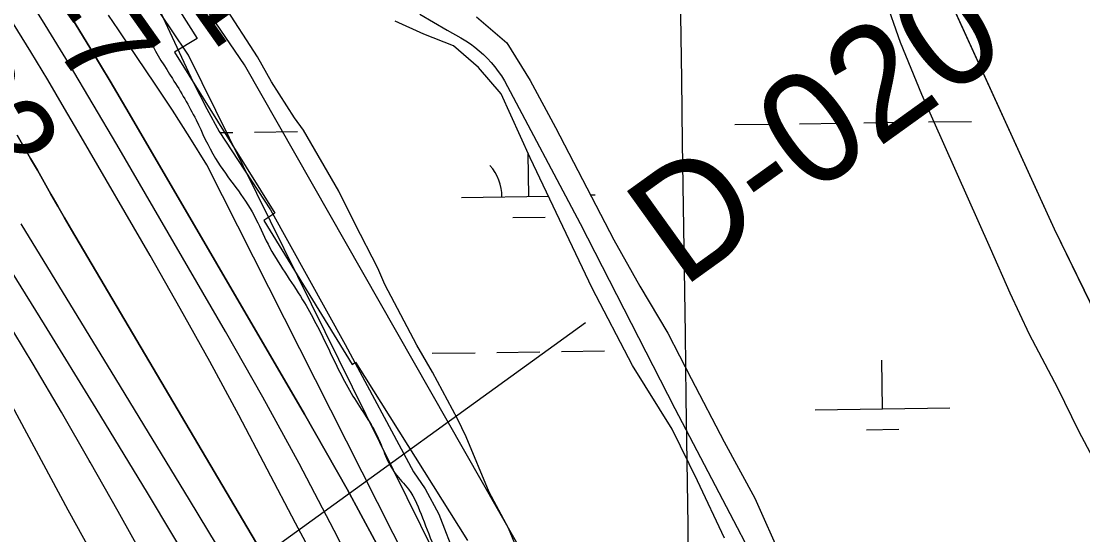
# Model space of a CAD drawing. Extents: x 3767014 to 3805179, y 361544 to 387384.
# Drawn here: x 3799902 to 3800692, y 368168 to 368549 of the extents above; entities that cross this region are included whole.
import ezdxf

# ---------------------------------------------------------------- set-up
doc = ezdxf.new("R2010")
doc.units = 0
for name, color, linetype in [('V-GRID-MAJR', 7, 'Continuous'), ('V-RIVR-EDGE', 7, 'Continuous'), ('V-RIVR-RANG', 7, 'Continuous'), ('V-RIVR-RANG-IDEN', 7, 'Continuous'), ('V-ROAD-CNTR', 7, 'Continuous'), ('V-RRAP-RVMT', 7, 'Continuous'), ('V-SITE-VEGE', 7, 'Continuous'), ('V-TOPO-DPTH', 7, 'Continuous'), ('V-TOPO-MAJR', 7, 'Continuous'), ('V-TOPO-MINR', 7, 'Continuous'), ('V-TOPO-SHOR', 7, 'Continuous'), ('V-TOPO-WATR', 7, 'Continuous'), ('V-WETL-SWMP', 7, 'Continuous')]:
    doc.layers.add(name, color=color, linetype=linetype)

msp = doc.modelspace()

# ---------------------------------------------------------------- linework, layer by layer
at = {"layer": 'V-GRID-MAJR'}
msp.add_spline([(3800409.553, 367370.393), (3800323.181, 373429.512), (3800236.794, 379489.691), (3800150.407, 385549.872), (3800150.392, 385550.931)], degree=3, dxfattribs=at)
at = {"layer": 'V-RIVR-EDGE'}
msp.add_spline([(3799971.459, 368596.114), (3799987.198, 368561.259), (3799998.435, 368534.102), (3800014.646, 368506.932), (3800032.204, 368476.142), (3800046.602, 368447.62), (3800061.922, 368425.879), (3800075.435, 368405.046), (3800085.782, 368383.769), (3800111.453, 368342.559), (3800130.356, 368306.792), (3800148.806, 368271.026), (3800167.719, 368239.78), (3800173.113, 368226.654), (3800180.315, 368213.523), (3800190.233, 368201.743), (3800200.58, 368180.466), (3800220.813, 368134.296), (3800237.003, 368098.987), (3800241.021, 368078.178), (3800244.604, 368064.152), (3800248.2, 368055.552), (3800256.318, 368046.941), (3800265.799, 368041.492), (3800269.403, 368036.057), (3800269.811, 368017.969), (3800274.761, 368008.462), (3800286.923, 367989.893), (3800317.09, 367938.273), (3800339.155, 367901.593), (3800355.358, 367871.258), (3800372.03, 367847.705), (3800375.606, 367830.966), (3800383.262, 367818.739), (3800392.714, 367801.081), (3800399.904, 367782.977), (3800404.406, 367775.279), (3800410.695, 367758.534), (3800426.91, 367733.173), (3800436.827, 367720.94), (3800444.016, 367702.384), (3800453.472, 367686.535), (3800462.482, 367672.948), (3800474.647, 367655.736), (3800491.771, 367632.181), (3800494.909, 367621.322), (3800500.763, 367611.36), (3800507.532, 367605.917), (3800516.521, 367584.191), (3800528.677, 367562.91), (3800541.728, 367538.009), (3800567.379, 367488.66), (3800593.03, 367439.311), (3800617.344, 367397.652), (3800628.72, 367373.438)], degree=3, dxfattribs=at)
at = {"layer": 'V-RIVR-RANG'}
msp.add_line((3800321.905, 368325.499), (3799592.268, 367798.593), dxfattribs=at)
at = {"layer": 'V-ROAD-CNTR'}
msp.add_lwpolyline([(3800198.69, 368554.775), (3800208.703, 368548.668), (3800218.847, 368542.778), (3800229.113, 368537.105), (3800232.706, 368534.969), (3800236.191, 368532.663), (3800239.564, 368530.191), (3800242.814, 368527.562), (3800245.936, 368524.78), (3800248.918, 368521.852), (3800251.758, 368518.782), (3800254.447, 368515.581), (3800256.98, 368512.255), (3800259.35, 368508.812), (3800261.554, 368505.259), (3800317.775, 368399.281), (3800388.317, 368261.756), (3800486.598, 368074.071)], dxfattribs=at)
at = {"layer": 'V-RRAP-RVMT'}
for p, q in [((3799958.028, 368655.651), (3800032.982, 368536.762)), ((3800032.982, 368536.762), (3800016.286, 368526.612)), ((3800016.286, 368526.612), (3800090.9, 368406.772)), ((3800090.9, 368406.772), (3800082.54, 368401.322)), ((3800082.54, 368401.322), (3800148.405, 368294.569)), ((3800148.405, 368294.569), (3800150.791, 368296.265)), ((3800150.791, 368296.265), (3800234.15, 368163.582))]:
    msp.add_line(p, q, dxfattribs=at)
at = {"layer": 'V-SITE-VEGE'}
for p, q in [((3800542.767, 368571.09), (3800555.847, 368533.853)), ((3800077.905, 368523.05), (3800052.885, 368561.675)), ((3800555.847, 368533.853), (3800571.578, 368495.275)), ((3800088.428, 368504.411), (3800077.905, 368523.05)), ((3800105.547, 368477.773), (3800088.428, 368504.411)), ((3800571.578, 368495.275), (3800622.757, 368380.849)), ((3800112.138, 368468.446), (3800105.547, 368477.773)), ((3800138.452, 368423.175), (3800112.138, 368468.446)), ((3800150.276, 368399.222), (3800138.452, 368423.175)), ((3800167.36, 368365.946), (3800150.276, 368399.222)), ((3800622.757, 368380.849), (3800637.188, 368347.587)), ((3800172.609, 368353.971), (3800167.36, 368365.946)), ((3800196.27, 368308.716), (3800172.609, 368353.971)), ((3800637.188, 368347.587), (3800651.63, 368316.98)), ((3800651.63, 368316.98), (3800672.663, 368277.048)), ((3800208.113, 368288.742), (3800196.27, 368308.716)), ((3800226.519, 368254.133), (3800208.113, 368288.742)), ((3800672.663, 368277.048), (3800688.429, 368245.108)), ((3800233.086, 368240.825), (3800226.519, 368254.133)), ((3800688.429, 368245.108), (3800698.945, 368225.142)), ((3800250.132, 368199.585), (3800233.086, 368240.825)), ((3800264.595, 368172.961), (3800250.132, 368199.585)), ((3800281.638, 368131.722), (3800264.595, 368172.961))]:
    msp.add_line(p, q, dxfattribs=at)
at = {"layer": 'V-TOPO-DPTH'}
for points in [[(3800630.304, 367373.46), (3800423.22, 367722.05), (3800026.697, 368524.249), (3800013.868, 368543.189), (3800000.982, 368562.09), (3799988.009, 368580.932), (3799974.978, 368599.734), (3799692.432, 369005.455)], [(3799939.516, 368552.33), (3799954.073, 368528.69), (3799968.373, 368504.893), (3799982.503, 368480.993), (3800112.967, 368257.564), (3800144.525, 368201.736), (3800175.02, 368145.352), (3800203.921, 368088.136), (3800231.761, 368030.363), (3800262.741, 367963.697), (3800274.516, 367938.953), (3800286.59, 367914.359), (3800299.111, 367889.99), (3800311.931, 367865.771), (3800325.139, 367841.758), (3800338.563, 367817.869), (3800352.314, 367794.166), (3800366.282, 367770.587), (3800371.017, 367762.718), (3800387.431, 367735.248), (3800403.735, 367707.713), (3800419.871, 367680.08), (3800435.895, 367652.381), (3800538.555, 367473.681)], [(3799939.516, 368552.33), (3799954.073, 368528.69), (3799968.373, 368504.893), (3799982.503, 368480.993), (3800112.967, 368257.564), (3800144.525, 368201.736), (3800175.02, 368145.352), (3800203.921, 368088.136), (3800231.761, 368030.363), (3800262.741, 367963.697), (3800274.516, 367938.953), (3800286.59, 367914.359), (3800299.111, 367889.99), (3800311.931, 367865.771), (3800325.139, 367841.758), (3800338.563, 367817.869), (3800352.314, 367794.166), (3800366.282, 367770.587), (3800371.017, 367762.718), (3800387.431, 367735.248), (3800403.735, 367707.713), (3800419.871, 367680.08), (3800435.895, 367652.381), (3800538.555, 367473.681)], [(3800127.524, 368136.585), (3800106.188, 368176.542), (3800085.142, 368216.657), (3800064.029, 368256.733), (3800042.536, 368296.602), (3800020.475, 368336.158), (3799998.034, 368375.506), (3799946.933, 368463.635), (3799934.544, 368484.773), (3799922.027, 368505.833), (3799909.314, 368526.776), (3799896.472, 368547.641)], [(3800127.524, 368136.585), (3800106.188, 368176.542), (3800085.142, 368216.657), (3800064.029, 368256.733), (3800042.536, 368296.602), (3800020.475, 368336.158), (3799998.034, 368375.506), (3799946.933, 368463.635), (3799934.544, 368484.773), (3799922.027, 368505.833), (3799909.314, 368526.776), (3799896.472, 368547.641)], [(3799899.229, 368464.938), (3799904.247, 368456.216), (3799909.251, 368447.484), (3799914.232, 368438.74), (3799919.199, 368429.988), (3799919.308, 368429.796), (3799924.342, 368420.955), (3799929.409, 368412.133), (3799934.526, 368403.339), (3799939.675, 368394.565), (3800069.971, 368173.931), (3800118.871, 368091.292), (3800167.867, 368008.711), (3800217.007, 367926.216), (3800266.244, 367843.777), (3800350.75, 367702.567), (3800357.767, 367690.754), (3800364.732, 367678.911), (3800371.62, 367667.023), (3800378.455, 367655.104), (3800405.546, 367607.508), (3800425.617, 367571.623), (3800445.327, 367535.545), (3800520.132, 367371.929)], [(3799899.229, 368464.938), (3799904.247, 368456.216), (3799909.251, 368447.484), (3799914.232, 368438.74), (3799919.199, 368429.988), (3799919.308, 368429.796), (3799924.342, 368420.955), (3799929.409, 368412.133), (3799934.526, 368403.339), (3799939.675, 368394.565), (3800069.971, 368173.931), (3800118.871, 368091.292), (3800167.867, 368008.711), (3800217.007, 367926.216), (3800266.244, 367843.777), (3800350.75, 367702.567), (3800357.767, 367690.754), (3800364.732, 367678.911), (3800371.62, 367667.023), (3800378.455, 367655.104), (3800405.546, 367607.508), (3800425.617, 367571.623), (3800445.327, 367535.545), (3800520.132, 367371.929)], [(3800479.225, 367371.361), (3800365.982, 367624.167), (3800363.734, 367628.695), (3800361.464, 367633.211), (3800359.162, 367637.711), (3800356.837, 367642.2), (3800355.617, 367644.535), (3800353.869, 367647.839), (3800352.098, 367651.13), (3800350.294, 367654.404), (3800348.468, 367657.665), (3800346.027, 367661.972), (3800345.401, 367663.069), (3800344.77, 367664.163), (3800344.132, 367665.252), (3800343.489, 367666.339), (3800190.276, 367923.229), (3800136.187, 368013.58), (3800081.899, 368103.81), (3800027.312, 368193.86), (3799972.527, 368283.791), (3799902.148, 368398.89)], [(3800479.225, 367371.361), (3800365.982, 367624.167), (3800363.734, 367628.695), (3800361.464, 367633.211), (3800359.162, 367637.711), (3800356.837, 367642.2), (3800355.617, 367644.535), (3800353.869, 367647.839), (3800352.098, 367651.13), (3800350.294, 367654.404), (3800348.468, 367657.665), (3800346.027, 367661.972), (3800345.401, 367663.069), (3800344.77, 367664.163), (3800344.132, 367665.252), (3800343.489, 367666.339), (3800190.276, 367923.229), (3800136.187, 368013.58), (3800081.899, 368103.81), (3800027.312, 368193.86), (3799972.527, 368283.791), (3799902.148, 368398.89)]]:
    msp.add_lwpolyline(points, dxfattribs=at)
at = {"layer": 'V-TOPO-MAJR'}
msp.add_lwpolyline([(3800449.912, 367370.954), (3800351.922, 367582.55), (3800335.357, 367613.813), (3800318.502, 367644.916), (3800301.211, 367675.778), (3800283.63, 367706.481), (3800282.591, 367708.267), (3800264.285, 367739.75), (3800245.995, 367771.243), (3800227.73, 367802.75), (3800209.482, 367834.267), (3800205.711, 367840.786), (3800185.576, 367875.563), (3800165.425, 367910.329), (3800145.247, 367945.08), (3800125.052, 367979.821), (3800070.913, 368072.877), (3800033.74, 368136.111), (3799996.188, 368199.117), (3799958.069, 368261.782), (3799919.57, 368324.218), (3799868.617, 368406.024)], dxfattribs=at)
at = {"layer": 'V-TOPO-MINR'}
for points in [[(3800683.518, 367374.199), (3800497.663, 367753.694), (3800493.139, 367761.985), (3800488.707, 367770.322), (3800484.412, 367778.732), (3800480.208, 367787.188), (3800463.809, 367820.867), (3800461.113, 367826.671), (3800458.561, 367832.534), (3800068.243, 368516.97), (3800046.908, 368548.294), (3800025.561, 368579.61), (3800004.197, 368610.913), (3799982.82, 368642.209), (3799926.236, 368724.998), (3799876.839, 368797.869)], [(3800160.181, 368121.093), (3800134.861, 368171.236), (3800108.852, 368221.009), (3800081.806, 368270.227), (3800054.07, 368319.074), (3799973.245, 368458.012), (3799955.765, 368487.717), (3799938.088, 368517.302), (3799920.115, 368546.708), (3799901.945, 368575.995)], [(3800538.555, 367473.681), (3800435.895, 367652.381), (3800419.871, 367680.08), (3800403.735, 367707.713), (3800387.431, 367735.248), (3800371.017, 367762.718), (3800366.282, 367770.587), (3800352.314, 367794.166), (3800338.563, 367817.869), (3800325.139, 367841.758), (3800311.931, 367865.771), (3800299.111, 367889.99), (3800286.59, 367914.359), (3800274.516, 367938.953), (3800262.741, 367963.697), (3800231.761, 368030.363), (3800203.921, 368088.136), (3800175.02, 368145.352), (3800144.525, 368201.736), (3800112.967, 368257.564), (3799982.503, 368480.993), (3799968.373, 368504.893), (3799954.073, 368528.69), (3799939.516, 368552.33)], [(3800613.148, 367373.221), (3800429.772, 367687.346), (3800421.678, 367701.146), (3800413.545, 367714.925), (3800405.357, 367728.669), (3800397.13, 367742.392), (3800393.855, 367747.83), (3800387.33, 367758.868), (3800380.926, 367769.976), (3800374.706, 367781.188), (3800368.608, 367792.468), (3800362.755, 367803.874), (3800357.107, 367815.376), (3800351.764, 367827.024), (3800040.225, 368442.758), (3800027.596, 368463.174), (3800014.601, 368483.359), (3800001.361, 368503.389), (3799981.822, 368532.378), (3799978.166, 368537.797), (3799974.508, 368543.214), (3799970.846, 368548.629), (3799967.181, 368554.041)], [(3800127.524, 368136.585), (3800106.188, 368176.542), (3800085.142, 368216.657), (3800064.029, 368256.733), (3800042.536, 368296.602), (3800020.475, 368336.158), (3799998.034, 368375.506), (3799946.933, 368463.635), (3799934.544, 368484.773), (3799922.027, 368505.833), (3799909.314, 368526.776), (3799896.472, 368547.641)], [(3800520.132, 367371.929), (3800445.327, 367535.545), (3800425.617, 367571.623), (3800405.546, 367607.508), (3800378.455, 367655.104), (3800371.62, 367667.023), (3800364.732, 367678.911), (3800357.767, 367690.754), (3800350.75, 367702.567), (3800266.244, 367843.777), (3800217.007, 367926.216), (3800167.867, 368008.711), (3800118.871, 368091.292), (3800069.971, 368173.931), (3799939.675, 368394.565), (3799934.526, 368403.339), (3799929.409, 368412.133), (3799924.342, 368420.955), (3799919.308, 368429.796), (3799919.199, 368429.988), (3799914.232, 368438.74), (3799909.251, 368447.484), (3799904.247, 368456.216), (3799899.229, 368464.938)], [(3800479.225, 367371.361), (3800365.982, 367624.167), (3800363.734, 367628.695), (3800361.464, 367633.211), (3800359.162, 367637.711), (3800356.837, 367642.2), (3800355.617, 367644.535), (3800353.869, 367647.839), (3800352.098, 367651.13), (3800350.294, 367654.404), (3800348.468, 367657.665), (3800346.027, 367661.972), (3800345.401, 367663.069), (3800344.77, 367664.163), (3800344.132, 367665.252), (3800343.489, 367666.339), (3800190.276, 367923.229), (3800136.187, 368013.58), (3800081.899, 368103.81), (3800027.312, 368193.86), (3799972.527, 368283.791), (3799902.148, 368398.89)], [(3800396.022, 367370.205), (3800326.382, 367534.514), (3800291.182, 367597.097), (3800285.64, 367606.781), (3800280.002, 367616.409), (3800274.22, 367625.951), (3800268.344, 367635.436), (3800136.023, 367845.48), (3800084.296, 367929.48), (3800033.73, 368014.157), (3799984.904, 368099.849), (3799937.238, 368186.219), (3799852.011, 368344.447)], [(3800431.432, 367370.697), (3800409.714, 367419.334), (3800394.966, 367449.808), (3800379.385, 367479.899), (3800319.135, 367590.675), (3800308.405, 367610.067), (3800297.488, 367629.352), (3800286.291, 367648.475), (3800274.909, 367667.492), (3800214.791, 367766.288), (3800176.946, 367829.27), (3800139.574, 367892.528), (3800102.91, 367956.2), (3800066.719, 368020.146), (3800036.19, 368074.799), (3800015.584, 368111.608), (3799994.935, 368148.391), (3799974.219, 368185.138), (3799953.459, 368221.859), (3799952.744, 368223.121), (3799932.074, 368259.053), (3799911.091, 368294.798), (3799889.638, 368330.263)]]:
    msp.add_lwpolyline(points, dxfattribs=at)
at = {"layer": 'V-TOPO-SHOR'}
msp.add_lwpolyline([(3800816.621, 368094.707), (3800670.586, 368394.976), (3800512.948, 368740.291), (3800506.755, 368763.606), (3800502.53, 368786.122), (3800505.018, 368809.391), (3800512.983, 368823.555), (3800527.233, 368831.769), (3800543.84, 368838.391), (3800561.235, 368844.614), (3800577.433, 368848.084), (3800589.285, 368850.783), (3800605.069, 368850.701), (3800624.791, 368849.022), (3800637.007, 368845.802), (3800646.846, 368840.226), (3800656.271, 368831.495), (3800668.407, 368812.887), (3800904.587, 368316.814), (3801090.197, 367962.674), (3801098.751, 367938.164), (3801208.469, 367711.481), (3801370.558, 367383.743)], dxfattribs=at)
at = {"layer": 'V-TOPO-WATR'}
msp.add_lwpolyline([(3800630.304, 367373.46), (3800423.22, 367722.05), (3800026.697, 368524.249), (3800013.868, 368543.189), (3800000.982, 368562.09), (3799988.009, 368580.932), (3799974.978, 368599.734), (3799692.432, 369005.455)], dxfattribs=at)
at = {"layer": 'V-WETL-SWMP'}
for p, q in [((3800670.626, 368394.995), (3800512.982, 368740.308)), ((3800002.291, 368563.609), (3800030.04, 368504.328)), ((3800201.493, 368539.81), (3800180.314, 368549.473)), ((3800240.82, 368552.633), (3800263.39, 368533.532)), ((3800223.739, 368531.203), (3800201.493, 368539.81)), ((3800263.39, 368533.532), (3800280.641, 368505.493)), ((3800242.232, 368515.186), (3800223.739, 368531.203)), ((3800259.113, 368495.462), (3800242.232, 368515.186)), ((3800030.04, 368504.328), (3800040.231, 368484.496)), ((3800280.641, 368505.493), (3800299.44, 368470.594)), ((3800280.628, 368448.116), (3800259.113, 368495.462)), ((3800040.231, 368484.496), (3800049.427, 368467.495)), ((3800299.44, 368470.594), (3800342.771, 368387.056)), ((3800432.796, 368472.652), (3800464.787, 368473.096)), ((3800480.783, 368473.319), (3800512.774, 368473.763)), ((3800528.77, 368473.985), (3800560.762, 368474.43)), ((3800576.758, 368474.652), (3800608.749, 368475.096)), ((3800049.427, 368467.495), (3800087.677, 368409.371)), ((3800049.904, 368466.77), (3800059.643, 368466.905)), ((3800075.641, 368467.127), (3800107.638, 368467.572)), ((3800279.642, 368419.214), (3800279.197, 368451.266)), ((3800326.831, 368351.285), (3800280.628, 368448.116)), ((3800229.647, 368418.52), (3800294.321, 368419.418)), ((3800325.467, 368420.416), (3800328.944, 368420.464)), ((3800087.677, 368409.371), (3800143.067, 368309.379)), ((3800267.858, 368403.618), (3800291.855, 368403.951)), ((3800816.66, 368094.725), (3800670.626, 368394.995)), ((3800342.771, 368387.056), (3800362.099, 368352.68)), ((3800362.099, 368352.68), (3800383.009, 368317.77)), ((3800356.785, 368293.812), (3800326.831, 368351.285)), ((3800383.009, 368317.77), (3800400.243, 368283.938)), ((3800143.067, 368309.379), (3800193.843, 368214.658)), ((3800303.835, 368304.107), (3800335.832, 368304.552)), ((3800207.845, 368302.774), (3800239.842, 368303.218)), ((3800255.84, 368303.44), (3800287.837, 368303.885)), ((3800542.598, 368261.561), (3800542.092, 368297.556)), ((3800386.261, 368246.425), (3800356.785, 368293.812)), ((3800400.243, 368283.938), (3800424.783, 368236.883)), ((3800492.611, 368260.866), (3800592.585, 368262.255)), ((3800405.169, 368208.115), (3800386.261, 368246.425)), ((3800530.818, 368245.965), (3800554.811, 368246.298)), ((3800424.783, 368236.883), (3800447.769, 368195.108)), ((3800193.843, 368214.658), (3800202.659, 368202.099)), ((3800202.659, 368202.099), (3800212.855, 368183.276)), ((3800425.116, 368165.554), (3800405.169, 368208.115)), ((3800447.769, 368195.108), (3800468.099, 368149.657)), ((3800212.855, 368183.276), (3800218.231, 368169.12)), ((3800218.231, 368169.12), (3800221.617, 368160.222))]:
    msp.add_line(p, q, dxfattribs=at)
msp.add_arc((3800224.398, 368418.922), 35.246, 0.024037, 41.567696, dxfattribs=at)

# ---------------------------------------------------------------- texts
at = {"layer": 'V-RIVR-RANG'}
for s, rotation, p in [('10.1', 305.348326, (3799950.673, 368669.18)), ('-7', 305.348326, (3799908.011, 368556.481)), ('-32', 305.627639, (3799805.894, 368526.888))]:
    msp.add_text(s, height=67, rotation=rotation, dxfattribs=at).set_placement(p)
at = {"layer": 'V-RIVR-RANG-IDEN'}
msp.add_text('D-020', height=83, rotation=35.693326, dxfattribs=at).set_placement((3800393.693, 368350.542))

doc.saveas('drawing.dxf')
